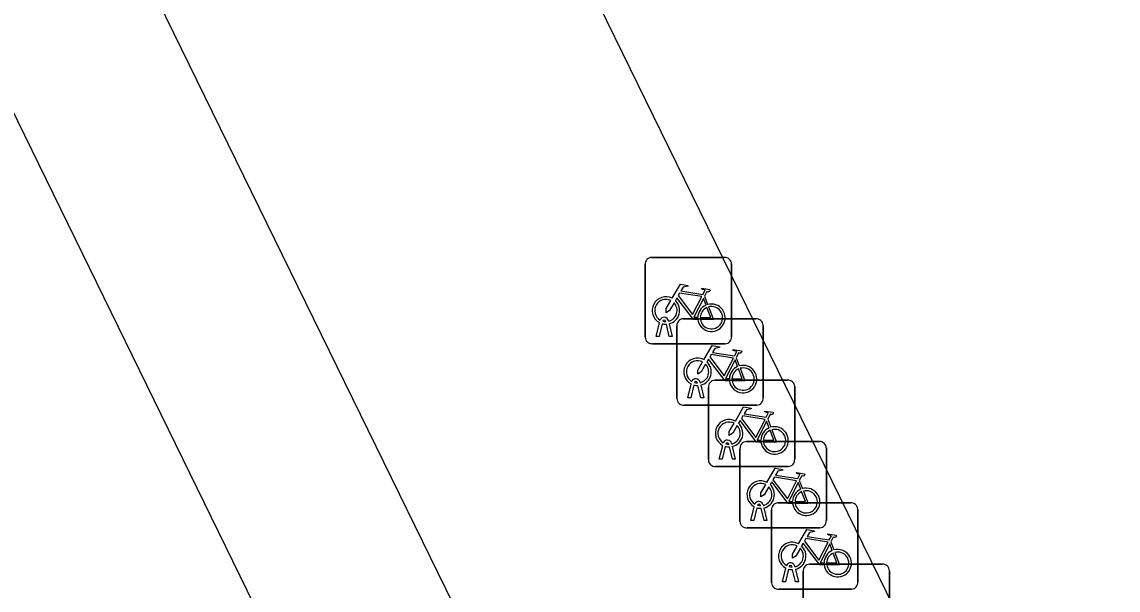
# Model space of a CAD drawing. Extents: x 160457 to 162082, y 388340 to 389736.
# Drawn here: x 161004.29 to 161016.98, y 388806.14 to 388812.73 of the extents above; entities that cross this region are included whole.
import ezdxf

# ---------------------------------------------------------------- set-up
doc = ezdxf.new("R2010")
doc.units = 0
for name, color, linetype in [('IMGEO_Fietsenrek', 7, 'Continuous'), ('IMGEO_Fietspad_gesloten', 7, 'Continuous'), ('IMGEO_Pand', 7, 'Continuous')]:
    doc.layers.add(name, color=color, linetype=linetype)

msp = doc.modelspace()

# ---------------------------------------------------------------- linework, layer by layer
at = {"layer": 'IMGEO_Fietsenrek'}
for p, q in [((161011.576, 388809.998), (161012.417, 388809.998)), ((161012.417, 388809.998), (161011.576, 388809.998)), ((161011.501, 388809.073), (161011.501, 388809.914)), ((161011.501, 388809.914), (161011.501, 388809.073)), ((161012.501, 388809.923), (161012.501, 388809.082)), ((161012.501, 388809.082), (161012.501, 388809.923)), ((161012.188, 388809.547), (161012.224, 388809.452)), ((161011.628, 388809.082), (161011.667, 388809.242)), ((161011.697, 388809.23), (161011.662, 388809.082)), ((161011.739, 388809.254), (161011.738, 388809.258)), ((161011.78, 388809.082), (161011.746, 388809.224)), ((161011.77, 388809.265), (161011.771, 388809.258)), ((161011.778, 388809.228), (161011.813, 388809.082)), ((161011.867, 388808.362), (161011.867, 388809.203)), ((161011.867, 388809.203), (161011.867, 388808.362)), ((161011.942, 388809.287), (161012.783, 388809.287)), ((161012.783, 388809.287), (161011.942, 388809.287)), ((161012.867, 388809.212), (161012.867, 388808.371)), ((161012.867, 388808.371), (161012.867, 388809.212)), ((161011.662, 388809.082), (161011.628, 388809.082)), ((161011.813, 388809.082), (161011.78, 388809.082)), ((161012.426, 388808.998), (161011.585, 388808.998)), ((161011.585, 388808.998), (161012.426, 388808.998)), ((161012.554, 388808.836), (161012.59, 388808.741)), ((161012.105, 388808.543), (161012.104, 388808.547)), ((161012.136, 388808.554), (161012.137, 388808.547)), ((161012.307, 388808.576), (161013.148, 388808.576)), ((161013.148, 388808.576), (161012.307, 388808.576)), ((161011.994, 388808.371), (161012.033, 388808.531)), ((161012.063, 388808.519), (161012.028, 388808.371)), ((161012.146, 388808.371), (161012.112, 388808.513)), ((161012.144, 388808.517), (161012.179, 388808.371)), ((161012.232, 388807.651), (161012.232, 388808.492)), ((161012.232, 388808.492), (161012.232, 388807.651)), ((161013.232, 388808.501), (161013.232, 388807.66)), ((161013.232, 388807.66), (161013.232, 388808.501)), ((161012.028, 388808.371), (161011.994, 388808.371)), ((161012.179, 388808.371), (161012.146, 388808.371)), ((161012.792, 388808.287), (161011.951, 388808.287)), ((161011.951, 388808.287), (161012.792, 388808.287)), ((161012.919, 388808.125), (161012.955, 388808.03)), ((161012.359, 388807.66), (161012.398, 388807.82)), ((161012.428, 388807.808), (161012.393, 388807.66)), ((161012.47, 388807.832), (161012.469, 388807.836)), ((161012.511, 388807.66), (161012.477, 388807.802)), ((161012.501, 388807.843), (161012.502, 388807.836)), ((161012.509, 388807.806), (161012.544, 388807.66)), ((161012.673, 388807.865), (161013.514, 388807.865)), ((161013.514, 388807.865), (161012.673, 388807.865)), ((161013.598, 388807.79), (161013.598, 388806.949)), ((161013.598, 388806.949), (161013.598, 388807.79)), ((161012.393, 388807.66), (161012.359, 388807.66)), ((161012.544, 388807.66), (161012.511, 388807.66)), ((161012.598, 388806.94), (161012.598, 388807.781)), ((161012.598, 388807.781), (161012.598, 388806.94)), ((161013.157, 388807.576), (161012.316, 388807.576)), ((161012.316, 388807.576), (161013.157, 388807.576)), ((161013.285, 388807.414), (161013.321, 388807.319)), ((161013.038, 388807.154), (161013.879, 388807.154)), ((161013.879, 388807.154), (161013.038, 388807.154)), ((161012.725, 388806.949), (161012.764, 388807.109)), ((161012.794, 388807.097), (161012.759, 388806.949)), ((161012.836, 388807.121), (161012.835, 388807.125)), ((161012.877, 388806.949), (161012.843, 388807.091)), ((161012.867, 388807.132), (161012.868, 388807.125)), ((161012.875, 388807.095), (161012.91, 388806.949)), ((161012.963, 388806.229), (161012.963, 388807.07)), ((161012.963, 388807.07), (161012.963, 388806.229)), ((161013.963, 388807.079), (161013.963, 388806.238)), ((161013.963, 388806.238), (161013.963, 388807.079)), ((161012.759, 388806.949), (161012.725, 388806.949)), ((161012.91, 388806.949), (161012.877, 388806.949)), ((161013.523, 388806.865), (161012.682, 388806.865)), ((161012.682, 388806.865), (161013.523, 388806.865)), ((161013.65, 388806.703), (161013.686, 388806.608)), ((161013.09, 388806.238), (161013.129, 388806.398)), ((161013.201, 388806.41), (161013.2, 388806.414)), ((161013.232, 388806.421), (161013.233, 388806.414)), ((161013.404, 388806.443), (161014.245, 388806.443)), ((161014.245, 388806.443), (161013.404, 388806.443)), ((161013.159, 388806.386), (161013.124, 388806.238)), ((161013.242, 388806.238), (161013.208, 388806.38)), ((161013.24, 388806.384), (161013.275, 388806.238)), ((161013.329, 388805.518), (161013.329, 388806.359)), ((161013.329, 388806.359), (161013.329, 388805.518)), ((161014.329, 388806.368), (161014.329, 388805.527)), ((161014.329, 388805.527), (161014.329, 388806.368)), ((161013.888, 388806.154), (161013.047, 388806.154)), ((161013.047, 388806.154), (161013.888, 388806.154)), ((161013.124, 388806.238), (161013.09, 388806.238)), ((161013.275, 388806.238), (161013.242, 388806.238))]:
    msp.add_line(p, q, dxfattribs=at)
for points in [[(161011.814, 388809.524), (161011.909, 388809.688), (161011.995, 388809.674), (161011.997, 388809.665), (161011.941, 388809.654), (161011.914, 388809.609), (161012.17, 388809.568)], [(161012.157, 388809.543), (161011.9, 388809.584), (161011.883, 388809.555), (161012.05, 388809.335), (161012.157, 388809.543)], [(161012.17, 388809.568), (161012.195, 388809.617), (161012.189, 388809.621), (161012.166, 388809.625), (161012.154, 388809.632), (161012.153, 388809.635), (161012.155, 388809.64), (161012.25, 388809.625), (161012.252, 388809.615), (161012.242, 388809.602), (161012.23, 388809.596), (161012.216, 388809.602), (161012.188, 388809.547)], [(161011.835, 388809.472), (161011.783, 388809.382), (161011.743, 388809.357), (161011.744, 388809.404), (161011.799, 388809.498)], [(161012.11, 388809.28), (161012.06, 388809.28), (161011.869, 388809.531), (161011.85, 388809.499)], [(161012.205, 388809.445), (161012.175, 388809.522), (161012.066, 388809.304), (161012.109, 388809.304)], [(161012.139, 388809.304), (161012.259, 388809.303), (161012.215, 388809.417)], [(161012.235, 388809.424), (161012.29, 388809.279), (161012.14, 388809.279)], [(161012.18, 388808.813), (161012.275, 388808.977), (161012.361, 388808.963), (161012.363, 388808.954), (161012.307, 388808.943), (161012.28, 388808.898), (161012.536, 388808.857)], [(161012.536, 388808.857), (161012.561, 388808.906), (161012.555, 388808.91), (161012.532, 388808.914), (161012.52, 388808.921), (161012.519, 388808.924), (161012.521, 388808.929), (161012.616, 388808.914), (161012.618, 388808.904), (161012.608, 388808.891), (161012.596, 388808.885), (161012.582, 388808.891), (161012.554, 388808.836)], [(161012.476, 388808.569), (161012.426, 388808.569), (161012.235, 388808.82), (161012.216, 388808.788)], [(161012.523, 388808.832), (161012.266, 388808.873), (161012.249, 388808.844), (161012.416, 388808.624), (161012.523, 388808.832)], [(161012.571, 388808.734), (161012.541, 388808.811), (161012.432, 388808.593), (161012.475, 388808.593)], [(161012.201, 388808.761), (161012.149, 388808.671), (161012.109, 388808.646), (161012.11, 388808.693), (161012.165, 388808.787)], [(161012.505, 388808.593), (161012.625, 388808.592), (161012.581, 388808.706)], [(161012.601, 388808.713), (161012.656, 388808.568), (161012.506, 388808.568)], [(161012.545, 388808.102), (161012.64, 388808.266), (161012.726, 388808.252), (161012.728, 388808.243), (161012.672, 388808.232), (161012.645, 388808.187), (161012.901, 388808.146)], [(161012.901, 388808.146), (161012.926, 388808.195), (161012.92, 388808.199), (161012.897, 388808.203), (161012.885, 388808.21), (161012.884, 388808.213), (161012.886, 388808.218), (161012.981, 388808.203), (161012.983, 388808.193), (161012.973, 388808.18), (161012.961, 388808.174), (161012.947, 388808.18), (161012.919, 388808.125)], [(161012.566, 388808.05), (161012.514, 388807.96), (161012.474, 388807.935), (161012.475, 388807.982), (161012.53, 388808.076)], [(161012.841, 388807.858), (161012.791, 388807.858), (161012.6, 388808.109), (161012.581, 388808.077)], [(161012.888, 388808.121), (161012.631, 388808.162), (161012.614, 388808.133), (161012.781, 388807.913), (161012.888, 388808.121)], [(161012.936, 388808.023), (161012.906, 388808.1), (161012.797, 388807.882), (161012.84, 388807.882)], [(161012.87, 388807.882), (161012.99, 388807.881), (161012.946, 388807.995)], [(161012.966, 388808.002), (161013.021, 388807.857), (161012.871, 388807.857)], [(161012.911, 388807.391), (161013.006, 388807.555), (161013.092, 388807.541), (161013.094, 388807.532), (161013.038, 388807.521), (161013.011, 388807.476), (161013.267, 388807.435)], [(161013.254, 388807.41), (161012.997, 388807.451), (161012.98, 388807.422), (161013.147, 388807.202), (161013.254, 388807.41)], [(161013.267, 388807.435), (161013.292, 388807.484), (161013.286, 388807.488), (161013.263, 388807.492), (161013.251, 388807.499), (161013.25, 388807.502), (161013.252, 388807.507), (161013.347, 388807.492), (161013.349, 388807.482), (161013.339, 388807.469), (161013.327, 388807.463), (161013.313, 388807.469), (161013.285, 388807.414)], [(161012.932, 388807.339), (161012.88, 388807.249), (161012.84, 388807.224), (161012.841, 388807.271), (161012.896, 388807.365)], [(161013.207, 388807.147), (161013.157, 388807.147), (161012.966, 388807.398), (161012.947, 388807.366)], [(161013.302, 388807.312), (161013.272, 388807.389), (161013.163, 388807.171), (161013.206, 388807.171)], [(161013.236, 388807.171), (161013.356, 388807.17), (161013.312, 388807.284)], [(161013.332, 388807.291), (161013.387, 388807.146), (161013.237, 388807.146)], [(161013.276, 388806.68), (161013.371, 388806.844), (161013.457, 388806.83), (161013.459, 388806.821), (161013.403, 388806.81), (161013.376, 388806.765), (161013.632, 388806.724)], [(161013.632, 388806.724), (161013.657, 388806.773), (161013.651, 388806.777), (161013.628, 388806.781), (161013.616, 388806.788), (161013.615, 388806.791), (161013.617, 388806.796), (161013.712, 388806.781), (161013.714, 388806.771), (161013.704, 388806.758), (161013.692, 388806.752), (161013.678, 388806.758), (161013.65, 388806.703)], [(161013.297, 388806.628), (161013.245, 388806.538), (161013.205, 388806.513), (161013.206, 388806.56), (161013.261, 388806.654)], [(161013.572, 388806.436), (161013.522, 388806.436), (161013.331, 388806.687), (161013.312, 388806.655)], [(161013.619, 388806.699), (161013.362, 388806.74), (161013.345, 388806.711), (161013.512, 388806.491), (161013.619, 388806.699)], [(161013.667, 388806.601), (161013.637, 388806.678), (161013.528, 388806.46), (161013.571, 388806.46)], [(161013.601, 388806.46), (161013.721, 388806.459), (161013.677, 388806.573)], [(161013.697, 388806.58), (161013.752, 388806.435), (161013.602, 388806.435)]]:
    msp.add_lwpolyline(points, dxfattribs=at)
for centre, radius, start, end in [((161011.579, 388809.92), 0.0779, 92.4484, 184.2845), ((161011.579, 388809.92), 0.0779, 92.4484, 184.2845), ((161012.423, 388809.92), 0.0779, 2.4484, 94.2845), ((161012.423, 388809.92), 0.0779, 2.4484, 94.2845), ((161011.741, 388809.383), 0.159, 62.6766, 242.1369), ((161011.741, 388809.383), 0.129, 63.3192, 238.903), ((161011.741, 388809.383), 0.129, 283.6043, 43.4302), ((161011.741, 388809.383), 0.159, 283.5766, 46.6042), ((161012.268, 388809.299), 0.159, 113.3408, 178.3217), ((161012.268, 388809.299), 0.159, 187.0065, 105.7708), ((161012.268, 388809.299), 0.129, 113.923, 177.9556), ((161012.268, 388809.299), 0.129, 188.6715, 104.5883), ((161011.721, 388809.254), 0.0499, 12.8025, 158.6934), ((161011.741, 388809.383), 0.159, 253.9967, 271.7867), ((161011.721, 388809.254), 0.0174, 12.8025, 163.4502), ((161011.741, 388809.383), 0.129, 253.415, 269.0204), ((161011.945, 388809.209), 0.0779, 92.4484, 184.2845), ((161011.945, 388809.209), 0.0779, 92.4484, 184.2845), ((161012.789, 388809.209), 0.0779, 2.4484, 94.2845), ((161012.789, 388809.209), 0.0779, 2.4484, 94.2845), ((161011.579, 388809.076), 0.0779, 182.4484, 274.2845), ((161011.579, 388809.076), 0.0779, 182.4484, 274.2845), ((161012.423, 388809.076), 0.0779, 272.4484, 4.2845), ((161012.423, 388809.076), 0.0779, 272.4484, 4.2845), ((161012.107, 388808.672), 0.159, 62.6766, 242.1369), ((161012.107, 388808.672), 0.129, 63.3192, 238.903), ((161012.107, 388808.672), 0.129, 283.6043, 43.4302), ((161012.107, 388808.672), 0.159, 283.5766, 46.6042), ((161012.634, 388808.588), 0.159, 113.3408, 178.3217), ((161012.634, 388808.588), 0.159, 187.0065, 105.7708), ((161012.634, 388808.588), 0.129, 113.923, 177.9556), ((161012.634, 388808.588), 0.129, 188.6715, 104.5883), ((161012.087, 388808.543), 0.0499, 12.8025, 158.6934), ((161012.087, 388808.543), 0.0174, 12.8025, 163.4502), ((161012.107, 388808.672), 0.129, 253.415, 269.0204), ((161012.31, 388808.498), 0.0779, 92.4484, 184.2845), ((161012.31, 388808.498), 0.0779, 92.4484, 184.2845), ((161013.154, 388808.498), 0.0779, 2.4484, 94.2845), ((161013.154, 388808.498), 0.0779, 2.4484, 94.2845), ((161012.107, 388808.672), 0.159, 253.9967, 271.7867), ((161011.945, 388808.365), 0.0779, 182.4484, 274.2845), ((161011.945, 388808.365), 0.0779, 182.4484, 274.2845), ((161012.789, 388808.365), 0.0779, 272.4484, 4.2845), ((161012.789, 388808.365), 0.0779, 272.4484, 4.2845), ((161012.472, 388807.961), 0.159, 62.6766, 242.1369), ((161012.472, 388807.961), 0.129, 63.3192, 238.903), ((161012.472, 388807.961), 0.129, 283.6043, 43.4302), ((161012.472, 388807.961), 0.159, 283.5766, 46.6042), ((161012.999, 388807.877), 0.159, 187.0065, 105.7708), ((161012.999, 388807.877), 0.159, 113.3408, 178.3217), ((161012.999, 388807.877), 0.129, 113.923, 177.9556), ((161012.999, 388807.877), 0.129, 188.6715, 104.5883), ((161012.452, 388807.832), 0.0499, 12.8025, 158.6934), ((161012.472, 388807.961), 0.159, 253.9967, 271.7867), ((161012.452, 388807.832), 0.0174, 12.8025, 163.4502), ((161012.472, 388807.961), 0.129, 253.415, 269.0204), ((161012.676, 388807.787), 0.0779, 92.4484, 184.2845), ((161012.676, 388807.787), 0.0779, 92.4484, 184.2845), ((161013.52, 388807.787), 0.0779, 2.4484, 94.2845), ((161013.52, 388807.787), 0.0779, 2.4484, 94.2845), ((161013.154, 388807.654), 0.0779, 272.4484, 4.2845), ((161013.154, 388807.654), 0.0779, 272.4484, 4.2845), ((161012.31, 388807.654), 0.0779, 182.4484, 274.2845), ((161012.31, 388807.654), 0.0779, 182.4484, 274.2845), ((161012.838, 388807.25), 0.159, 62.6766, 242.1369), ((161012.838, 388807.25), 0.129, 63.3192, 238.903), ((161012.838, 388807.25), 0.129, 283.6043, 43.4302), ((161012.838, 388807.25), 0.159, 283.5766, 46.6042), ((161013.365, 388807.166), 0.159, 113.3408, 178.3217), ((161013.365, 388807.166), 0.159, 187.0065, 105.7708), ((161013.365, 388807.166), 0.129, 113.923, 177.9556), ((161013.365, 388807.166), 0.129, 188.6715, 104.5883), ((161012.818, 388807.121), 0.0499, 12.8025, 158.6934), ((161013.041, 388807.076), 0.0779, 92.4484, 184.2845), ((161013.041, 388807.076), 0.0779, 92.4484, 184.2845), ((161013.885, 388807.076), 0.0779, 2.4484, 94.2845), ((161013.885, 388807.076), 0.0779, 2.4484, 94.2845), ((161012.838, 388807.25), 0.159, 253.9967, 271.7867), ((161012.818, 388807.121), 0.0174, 12.8025, 163.4502), ((161012.838, 388807.25), 0.129, 253.415, 269.0204), ((161012.676, 388806.943), 0.0779, 182.4484, 274.2845), ((161012.676, 388806.943), 0.0779, 182.4484, 274.2845), ((161013.52, 388806.943), 0.0779, 272.4484, 4.2845), ((161013.52, 388806.943), 0.0779, 272.4484, 4.2845), ((161013.203, 388806.539), 0.159, 62.6766, 242.1369), ((161013.203, 388806.539), 0.129, 63.3192, 238.903), ((161013.203, 388806.539), 0.159, 283.5766, 46.6042), ((161013.203, 388806.539), 0.129, 283.6043, 43.4302), ((161013.73, 388806.455), 0.159, 113.3408, 178.3217), ((161013.73, 388806.455), 0.159, 187.0065, 105.7708), ((161013.73, 388806.455), 0.129, 113.923, 177.9556), ((161013.73, 388806.455), 0.129, 188.6715, 104.5883), ((161013.183, 388806.41), 0.0499, 12.8025, 158.6934), ((161013.183, 388806.41), 0.0174, 12.8025, 163.4502), ((161013.203, 388806.539), 0.129, 253.415, 269.0204), ((161013.407, 388806.365), 0.0779, 92.4484, 184.2845), ((161013.407, 388806.365), 0.0779, 92.4484, 184.2845), ((161014.251, 388806.365), 0.0779, 2.4484, 94.2845), ((161014.251, 388806.365), 0.0779, 2.4484, 94.2845), ((161013.203, 388806.539), 0.159, 253.9967, 271.7867), ((161013.041, 388806.232), 0.0779, 182.4484, 274.2845), ((161013.041, 388806.232), 0.0779, 182.4484, 274.2845), ((161013.885, 388806.232), 0.0779, 272.4484, 4.2845), ((161013.885, 388806.232), 0.0779, 272.4484, 4.2845)]:
    msp.add_arc(centre, radius, start, end, dxfattribs=at)
at = {"layer": 'IMGEO_Fietspad_gesloten'}
for points in [[(160994.813, 388835.553), (161000, 388824.949), (161016.943, 388790.314), (161018.227, 388787.693), (161021.087, 388781.853), (161021.707, 388780.587)], [(160992.974, 388834.647), (161000, 388820.255), (161015.023, 388789.483)]]:
    msp.add_lwpolyline(points, dxfattribs=at)
at = {"layer": 'IMGEO_Pand'}
msp.add_lwpolyline([(161016.822, 388800.96), (161014.564, 388805.567), (161010.338, 388814.21)], dxfattribs=at)

doc.saveas('drawing.dxf')
